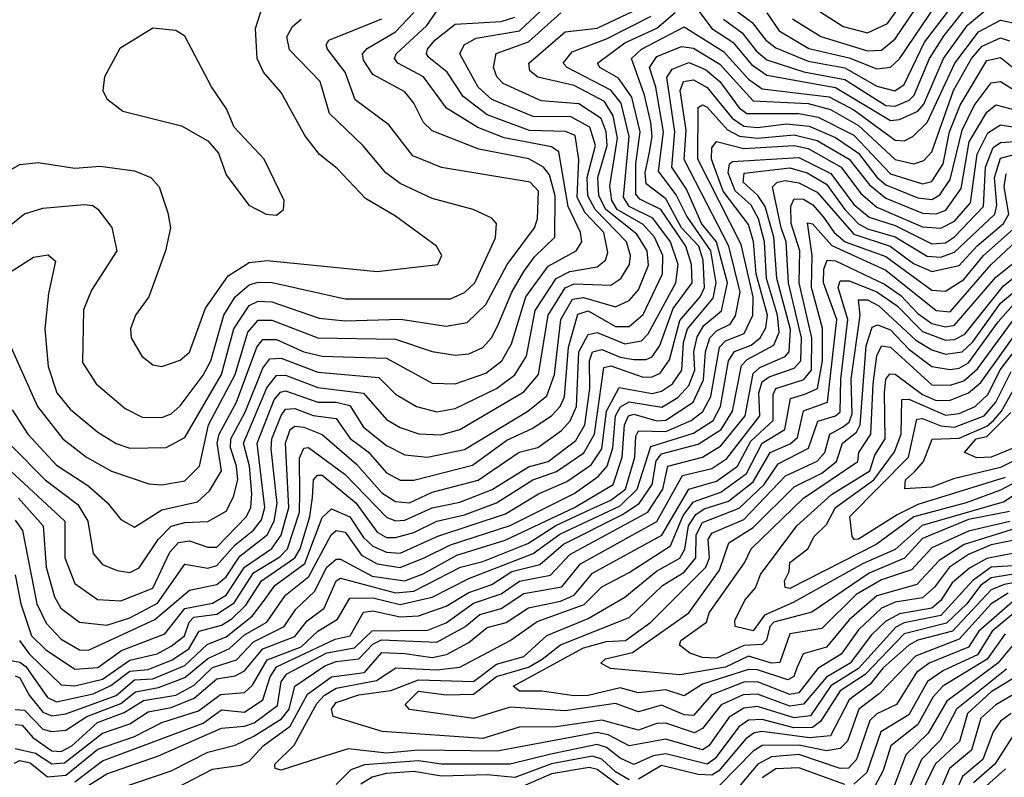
# Model space of a CAD drawing. Extents: x 1308313 to 1441400, y 959662 to 1036319.
# Tile 565 of 656: x 1413585 to 1415733, y 979676 to 981330. Entities that reach past the tile are written whole.
import ezdxf

# ---------------------------------------------------------------- set-up
doc = ezdxf.new("R2010")
doc.units = 0

msp = doc.modelspace()

# ---------------------------------------------------------------- linework, layer by layer
at = {"layer": '0CON10XD'}
for points in [[(1415271.2, 981331.2), (1415333.1, 981293.1), (1415435, 981261.7), (1415465, 981263.2), (1415495, 981288.1), (1415641.8, 981505)], [(1415214.9, 981344.9), (1415241.7, 981305), (1415306.6, 981266.6), (1415395, 981246.4), (1415455, 981222.4), (1415485, 981225.9), (1415505, 981244.5), (1415666.2, 981483.8)], [(1415148.7, 981348.7), (1415183.3, 981323.3), (1415212.8, 981285), (1415235, 981268.4), (1415305, 981238.8), (1415385, 981224.3), (1415455, 981184.3), (1415494.4, 981174.4), (1415515, 981187.8), (1415559.5, 981280.5), (1415677.1, 981435)], [(1415310.4, 981360.4), (1415381.7, 981315), (1415435, 981300.7), (1415478.5, 981321.5), (1415566.7, 981445)], [(1413565, 980344.3), (1413683.4, 980235), (1413683.1, 980155), (1413705, 980099.3), (1413754.4, 980064.4), (1413805, 980061.5), (1413875, 980088.9), (1413912.3, 980167.7), (1413931.2, 980188.8), (1413955, 980192.4), (1413995, 980178.5), (1414015, 980178), (1414079.5, 980245), (1414089.1, 980265), (1414091.2, 980295), (1414086.2, 980355), (1414072.7, 980405), (1414123.6, 980526.4), (1414145, 980552.9), (1414165, 980553.8), (1414235, 980526.6), (1414334.6, 980514.6), (1414385, 980457.2), (1414415, 980439.3), (1414455.8, 980425.8), (1414503.6, 980423.6), (1414544.9, 980435.1), (1414685, 980517.5), (1414716.5, 980555), (1414737.7, 980685), (1414775, 980744.7), (1414795, 980753.1), (1414875, 980750.1), (1414896.2, 980765), (1414915.4, 980795), (1414917.6, 980815), (1414908.8, 980845), (1414840.2, 980915), (1414824.6, 980945), (1414822.9, 980985), (1414841.3, 981055), (1414829.1, 981095), (1414787.5, 981117.5), (1414705, 981118.2), (1414615, 981155.6), (1414585, 981182.6), (1414544.8, 981255), (1414554.7, 981275), (1414580.4, 981289.6), (1414675, 981305.3), (1414755, 981380.8)], [(1413560.6, 980999.4), (1413585, 981013.8), (1413625, 981018.1), (1413705, 981005.2), (1413760.1, 981010.1), (1413835, 980999.8), (1413871.1, 980985), (1413888.9, 980965), (1413907.8, 980907.8), (1413914, 980875), (1413903.1, 980825), (1413866.7, 980725), (1413837.5, 980685), (1413826.2, 980655), (1413827.9, 980635), (1413850.9, 980595), (1413875, 980576.2), (1413895, 980572.7), (1413935, 980586.6), (1413955, 980603.9), (1413990, 980700), (1414039.6, 980770.4), (1414085, 980799.9), (1414125, 980804.3), (1414365, 980780.2), (1414496.9, 980795), (1414505.6, 980815), (1414494.3, 980835), (1414405, 980900.8), (1414339.2, 980939.2), (1414277.2, 981005), (1414239.1, 981035), (1414206.6, 981076.6), (1414155, 981170.9), (1414117, 981215), (1414103.1, 981245), (1414099.5, 981310.5), (1414113.8, 981356.2)], [(1413565, 980615.8), (1413623.3, 980485), (1413679, 980415), (1413730.5, 980375), (1413785, 980344.5), (1413866.3, 980316.3), (1413895, 980314.1), (1413945, 980323.3), (1413977.3, 980355), (1413996.6, 980445), (1414054.6, 980555), (1414082.2, 980647.8), (1414105, 980674), (1414135, 980673.6), (1414235, 980635.3), (1414405, 980632.4), (1414485, 980605.2), (1414535, 980597.2), (1414565, 980600.5), (1414595, 980614.1), (1414614.5, 980635), (1414627.8, 980662.2), (1414658.4, 980735), (1414685, 980780.3), (1414708, 980812), (1414752.6, 980855), (1414753.5, 980945), (1414740.7, 980990.7), (1414727.4, 981007.4), (1414695.6, 981025.6), (1414586.9, 981046.9), (1414485, 981087), (1414465.9, 981105), (1414445, 981147.1), (1414425, 981172.2), (1414355, 981209.6), (1414335, 981241.1), (1414333, 981255), (1414343.1, 981266.9), (1414405, 981302.9), (1414444.4, 981345)], [(1413568.4, 980478.4), (1413602, 980425), (1413665, 980357.6), (1413733, 980313), (1413775.6, 980275.6), (1413805, 980238.7), (1413835, 980222.2), (1413895, 980260.1), (1413972.4, 980277.6), (1413998.8, 980301.2), (1414025.1, 980345), (1414015.8, 980405), (1414019.7, 980425), (1414057.4, 980495), (1414102.2, 980615), (1414115, 980631.6), (1414145, 980631.8), (1414204.9, 980604.9), (1414245, 980594.9), (1414385, 980590.7), (1414485, 980536.6), (1414535, 980534.6), (1414602, 980558), (1414637.1, 980585), (1414657.7, 980622.3), (1414689.1, 980725), (1414738.2, 980791.8), (1414799, 980825), (1414811.6, 980845), (1414808.6, 980865), (1414781.7, 980921.8), (1414760.9, 981040.9), (1414745, 981052.3), (1414642, 981072), (1414584.5, 981094.5), (1414516.2, 981136.2), (1414465.8, 981205), (1414410, 981235), (1414402.6, 981245), (1414406.1, 981255), (1414473.3, 981316.7), (1414506, 981364)], [(1413575, 980237), (1413590.6, 980215), (1413622.2, 980055), (1413642.1, 980012.2), (1413675, 979977.6), (1413715, 979954.4), (1413735, 979953.4), (1413879.8, 980020.2), (1413955, 980084.7), (1414015, 980097), (1414035, 980113.6), (1414065, 980158.9), (1414124.5, 980205), (1414139.9, 980235), (1414146.4, 980273.6), (1414133.2, 980393.2), (1414134.8, 980415), (1414155, 980465.8), (1414165, 980479.5), (1414185, 980481.3), (1414225, 980466), (1414275, 980459.1), (1414305.7, 980415.7), (1414345, 980386.1), (1414385, 980340.4), (1414415, 980324.9), (1414445, 980324.4), (1414573, 980357), (1414648, 980412), (1414702.8, 980437.2), (1414745.1, 980465), (1414763.8, 980485), (1414773.2, 980506.8), (1414782, 980615), (1414802.8, 980687.2), (1414825, 980694.2), (1414885, 980659.7), (1414915, 980660.2), (1414945, 980685.8), (1414987.6, 980775), (1414988.5, 980815), (1414970, 980855), (1414945, 980882.7), (1414888.7, 980915), (1414877.2, 980935), (1414872.8, 980967.2), (1414889, 981071), (1414879.9, 981119.9), (1414860.7, 981150.7), (1414795, 981185.8), (1414715, 981204.1), (1414697.8, 981217.8), (1414696, 981235), (1414775, 981302.9), (1414845, 981311.3), (1414949.3, 981360.7)], [(1413582, 980285), (1413635.8, 980225), (1413642.5, 980135), (1413660.3, 980070.3), (1413674.5, 980045), (1413715, 980014.3), (1413775, 980008), (1413825, 980024.2), (1413885, 980056), (1413945, 980141.6), (1413995, 980132.8), (1414015, 980138.1), (1414055, 980183.8), (1414095, 980215.5), (1414112.2, 980237.8), (1414119.5, 980265), (1414103, 980405), (1414140.1, 980499.9), (1414153.6, 980516.4), (1414165, 980519.6), (1414235, 980494.5), (1414275, 980494.5), (1414305, 980487.2), (1414335, 980440), (1414385, 980400.3), (1414425, 980379.6), (1414474.9, 980374.9), (1414555, 980391.3), (1414693.8, 980475), (1414735, 980508.8), (1414751.4, 980555), (1414765.2, 980675), (1414790.7, 980719.3), (1414815, 980723.5), (1414885, 980703.2), (1414915, 980716.4), (1414935, 980740.2), (1414956.5, 980793.5), (1414954, 980825), (1414931.4, 980861.4), (1414863.6, 980915), (1414848.2, 980945), (1414846.2, 980985), (1414866.6, 981055), (1414864.2, 981085), (1414853.8, 981113.8), (1414805, 981145.8), (1414722.4, 981152.4), (1414640, 981190), (1414625.7, 981205), (1414618.4, 981225), (1414624.5, 981255.5), (1414695, 981281.3), (1414765.4, 981344.6)], [(1413584.1, 979975), (1413605, 979945.5), (1413675, 979878.2), (1413705, 979875.4), (1413765, 979890.4), (1413825, 979931.7), (1413884.3, 979945.7), (1413915, 979962.1), (1413944.1, 979985), (1413954.1, 980015), (1413964.5, 980025.5), (1414015, 980032.2), (1414052.9, 980057.1), (1414095, 980122.1), (1414152.4, 980157.6), (1414169.1, 980175), (1414195.5, 980255), (1414196.2, 980296.2), (1414195, 980372.5), (1414205, 980394.4), (1414215, 980396.1), (1414295, 980336.8), (1414385, 980243.5), (1414405, 980235.5), (1414425, 980237.3), (1414485, 980264.1), (1414545, 980276.8), (1414615.9, 980304), (1414695, 980353.4), (1414738.1, 980365), (1414798.5, 980411.5), (1414818.1, 980445), (1414829, 980525), (1414828, 980585), (1414834.7, 980605), (1414855, 980610.1), (1414895, 980592.9), (1414925, 980587.9), (1414952, 980588), (1414965, 980594.1), (1414981.4, 980618.6), (1415011, 980699), (1415051.8, 980755), (1415051, 980795), (1415038.1, 980835), (1414983.5, 980915), (1414937.8, 980937.8), (1414928.9, 980948.9), (1414929.1, 981015), (1414938.9, 981085), (1414920.7, 981160.7), (1414891.7, 981201.6), (1414850.5, 981225), (1414845.9, 981235), (1414905, 981279.4), (1414975, 981310.8), (1415015, 981345.5)], [(1415065, 981350.7), (1415095, 981310.3), (1415140.7, 981280.7), (1415181.5, 981231.5), (1415215, 981208.3), (1415365, 981181.5), (1415485, 981109.3), (1415505, 981111.5), (1415545, 981130.2), (1415557.7, 981145), (1415600.8, 981245), (1415652.7, 981317.3), (1415705, 981360.5)], [(1415120.8, 981330.7), (1415161.1, 981301.1), (1415191.7, 981261.7), (1415215, 981242.3), (1415296.1, 981216.1), (1415385, 981199), (1415475, 981142.4), (1415495, 981140.6), (1415525.9, 981154.1), (1415536.9, 981165), (1415570.2, 981245), (1415601.9, 981295), (1415645, 981348.9)], [(1413482.9, 980817.1), (1413595, 980905.7), (1413635, 980918.3), (1413725, 980926.3), (1413743.9, 980923.9), (1413755, 980915.7), (1413786, 980876), (1413796.6, 980825), (1413741.1, 980738.9), (1413723.6, 980696.4), (1413721.7, 980581.7), (1413751.2, 980535), (1413815, 980480.8), (1413852, 980462), (1413895, 980461.2), (1413915, 980469), (1413935, 980486.8), (1413985, 980554.1), (1414001.5, 980585), (1414029.9, 980685), (1414055.1, 980724.9), (1414085, 980751), (1414105, 980757), (1414135.7, 980755.7), (1414295, 980720.7), (1414525, 980720.2), (1414555, 980734.1), (1414578.1, 980755), (1414623.3, 980853.3), (1414625.3, 980885), (1414615, 980896.7), (1414574.3, 980915), (1414485, 980939.4), (1414415, 980972), (1414383.8, 980995), (1414334.3, 981054.3), (1414260.6, 981125), (1414240, 981195), (1414173.4, 981263.5), (1414167.5, 981292.5), (1414179.6, 981315), (1414199.2, 981330.8)], [(1413565, 980400.9), (1413640.3, 980325), (1413711.2, 980271.2), (1413733, 980235), (1413744.6, 980164.6), (1413765, 980140.2), (1413797.2, 980127.2), (1413825, 980123.3), (1413845, 980133.3), (1413886.6, 980195), (1413915, 980224), (1413945, 980232.1), (1413995, 980234.5), (1414035, 980256.7), (1414051.5, 980288.5), (1414060.3, 980325), (1414058, 980355), (1414044.4, 980395), (1414045.4, 980415), (1414076.7, 980473.3), (1414115, 980569.3), (1414130.6, 980589.4), (1414155, 980590.5), (1414235, 980560.4), (1414368.7, 980548.7), (1414405, 980512.2), (1414450.8, 980485), (1414495, 980473.7), (1414535, 980481), (1414625, 980524.5), (1414665.5, 980554.5), (1414690.5, 980595), (1414709.3, 980695), (1414755, 980764.6), (1414785, 980779.7), (1414845, 980790.1), (1414863, 980805), (1414868.4, 980821.6), (1414859.7, 980865), (1414818.3, 980908.3), (1414801.4, 980941.4), (1414804.7, 981024.7), (1414796.7, 981076.7), (1414775.5, 981085.5), (1414697.5, 981087.5), (1414605, 981121.6), (1414552.2, 981162.2), (1414517.4, 981215), (1414477.4, 981247.4), (1414472.1, 981255), (1414474.6, 981265), (1414490.6, 981285), (1414535, 981319.6), (1414635, 981325.4), (1414665.1, 981334.9)], [(1413565, 979930.9), (1413585, 979927.5), (1413598.2, 979918.2), (1413645, 979850.5), (1413665, 979840.8), (1413745, 979858), (1413783.2, 979876.8), (1413825, 979907.4), (1413865, 979911.7), (1413917.2, 979932.8), (1413953.4, 979956.6), (1413976, 979995), (1414025, 980008.4), (1414047.7, 980022.3), (1414078.1, 980051.9), (1414112.4, 980105), (1414184.9, 980155.1), (1414196.3, 980175), (1414217.4, 980245), (1414223.3, 980286.7), (1414225.7, 980325), (1414234.3, 980335.7), (1414245, 980335.3), (1414318.4, 980275), (1414365, 980210.8), (1414385, 980199.6), (1414405, 980199.1), (1414445, 980210.7), (1414495, 980234.9), (1414555, 980249.2), (1414625, 980275.1), (1414704.4, 980325.6), (1414756.4, 980343.6), (1414816, 980384), (1414839, 980425), (1414859.3, 980570.7), (1414875, 980573.9), (1414945, 980549.6), (1414965, 980549.8), (1414982.2, 980557.8), (1415002.5, 980587.5), (1415025, 980672.9), (1415069.6, 980725), (1415079.4, 980745), (1415076.4, 980805), (1415066.4, 980835), (1415029.2, 980875), (1414995, 980938.7), (1414951.6, 980971.5), (1414949.9, 980995), (1414959.2, 981040.8), (1414964.8, 981075), (1414961.7, 981105), (1414948.3, 981165), (1414919.7, 981245), (1414941.3, 981265), (1415035, 981314.3), (1415120.4, 981260.4), (1415175, 981200.1), (1415205, 981178.5), (1415351.3, 981161.3), (1415405, 981133), (1415495, 981066.8), (1415515, 981065.4), (1415533.5, 981075), (1415565, 981105.1), (1415625.7, 981235), (1415677.1, 981302.9), (1415725, 981328.6), (1415752.9, 981322.9)], [(1413575, 980118), (1413586.8, 980055), (1413610.6, 979985), (1413640.7, 979955), (1413705, 979912.4), (1413755, 979915.5), (1413807, 979953), (1413901, 979989), (1413945.2, 980044.8), (1414005, 980056.4), (1414035, 980073.6), (1414075.2, 980134.8), (1414135, 980175.8), (1414155.5, 980204.5), (1414171.8, 980265), (1414164.6, 980405), (1414175, 980434.8), (1414185, 980442.2), (1414205, 980440.5), (1414244.5, 980424.5), (1414319.8, 980359.8), (1414375, 980296.9), (1414405, 980278), (1414435, 980275.1), (1414485, 980298.2), (1414585, 980324.7), (1414674.4, 980385.6), (1414715, 980396.1), (1414767.1, 980432.8), (1414786.2, 980453.8), (1414800, 980485), (1414805, 980604.9), (1414825, 980642.7), (1414845, 980647.2), (1414905, 980622.1), (1414941.4, 980628.6), (1414956.3, 980643.7), (1415016.6, 980755), (1415021.9, 980795), (1415004.6, 980845), (1414966.6, 980896.6), (1414915, 980921.7), (1414902.1, 980942.1), (1414914.4, 981075), (1414897.3, 981147.3), (1414875, 981176), (1414779.6, 981225), (1414770.8, 981235), (1414790.6, 981259.4), (1414865, 981287.9), (1414962.5, 981337.5)], [(1414238.3, 980678.3), (1414295, 980672.3), (1414415.7, 980675.7), (1414515, 980660.6), (1414561.3, 980668.7), (1414601.9, 980708.1), (1414648.3, 980795), (1414708, 980875), (1414714.5, 980895), (1414716.6, 980955), (1414698.4, 980975), (1414505, 981007.2), (1414442.2, 981032.2), (1414389.9, 981099.9), (1414316.4, 981155), (1414294.9, 981214.9), (1414256.6, 981265), (1414253.5, 981275), (1414258.9, 981285), (1414375, 981331.4)], [(1414145, 980902.9), (1414160, 980915), (1414162, 980935), (1414117.8, 981025), (1414052.5, 981095), (1414035.6, 981135), (1414002.9, 981182.9), (1413945, 981293.3), (1413925, 981306), (1413875, 981311.2), (1413803, 981267), (1413770, 981205), (1413766, 981175), (1413775, 981156.7), (1413809.7, 981129.7), (1413937.7, 981097.7), (1413995.5, 981065.5), (1414018.5, 981038.5), (1414035, 980991.2), (1414084.5, 980924.5), (1414122.5, 980905), (1414145, 980902.9)], [(1413575, 979897.8), (1413585, 979893.5), (1413605.1, 979855), (1413635, 979818.6), (1413655, 979810.3), (1413685, 979814.8), (1413795, 979854.6), (1413835, 979888.8), (1413875, 979891.1), (1413945, 979919.9), (1413993.8, 979966.2), (1414035, 979982.8), (1414092.1, 980027.9), (1414118.1, 980061.9), (1414141.6, 980095), (1414207, 980143), (1414245, 980243.4), (1414265, 980262.2), (1414305, 980244.9), (1414335, 980199.5), (1414355, 980180.6), (1414385, 980167.4), (1414415, 980165.6), (1414497.4, 980202.6), (1414645, 980250.9), (1414717.1, 980295), (1414778.5, 980321.5), (1414831.7, 980358.3), (1414855, 980392.7), (1414865.1, 980475), (1414893, 980527), (1414965, 980513.5), (1414985, 980518.7), (1415009.5, 980535), (1415029.7, 980565), (1415033.3, 980625), (1415042.1, 980655), (1415098.3, 980721.7), (1415104.8, 980755), (1415093.2, 980825), (1415040.5, 980900.5), (1415017.1, 980947.1), (1414978.7, 980998.7), (1414989.3, 981085), (1414972.6, 981182.6), (1414959.1, 981225), (1414975, 981248.9), (1415028.7, 981271.3), (1415055, 981267.4), (1415112.7, 981232.7), (1415185, 981152.8), (1415305, 981146.6), (1415353.8, 981133.8), (1415415, 981098.3), (1415495, 981024.1), (1415535.8, 981015), (1415557.8, 981022.2), (1415575, 981041.1), (1415622.8, 981175), (1415662.1, 981245), (1415685, 981272), (1415725, 981290), (1415745, 981283.3)], [(1413575, 979823.9), (1413595, 979822.7), (1413635, 979780.8), (1413655, 979775.7), (1413685, 979778.7), (1413731.1, 979808.9), (1413805, 979837.3), (1413837.3, 979862.7), (1413887.6, 979872.4), (1413945, 979893.8), (1413995, 979935.5), (1414042.5, 979957.5), (1414075, 979986.9), (1414123.7, 980015), (1414165, 980073.9), (1414215.4, 980114.6), (1414264.2, 980205), (1414275, 980214.4), (1414295, 980211.3), (1414330.8, 980160.8), (1414365, 980141.9), (1414415, 980133.7), (1414467.3, 980155), (1414525, 980183.2), (1414655, 980225.4), (1414795, 980295.4), (1414847.2, 980332.8), (1414866.8, 980355), (1414878.9, 980395), (1414884.6, 980465), (1414895.5, 980484.5), (1414915, 980495.2), (1414986.2, 980483.8), (1415021.2, 980505), (1415045, 980531.2), (1415058.1, 980565), (1415055.8, 980605), (1415062.9, 980637.1), (1415077.7, 980662.3), (1415116.2, 980693.8), (1415129, 980755), (1415105.3, 980845), (1415072.3, 980885), (1415039.5, 980959.5), (1415007.9, 981007.9), (1415014.1, 981085), (1414997, 981203.1), (1415008.4, 981221.5), (1415045, 981236.1), (1415081.2, 981221.2), (1415112.3, 981195), (1415155, 981137.3), (1415171.2, 981125), (1415285, 981124.7), (1415326.9, 981116.9), (1415405, 981077.3), (1415485, 980993.3), (1415555, 980971.4), (1415575, 980976.6), (1415599.9, 981015), (1415613.7, 981085), (1415637, 981143), (1415695, 981240.3), (1415725, 981246.8), (1415765, 981215.1)], [(1413575, 979791.1), (1413590.1, 979790.1), (1413612.9, 979762.9), (1413655, 979734), (1413675, 979732.2), (1413698, 979745), (1413754.1, 979795.9), (1413812.6, 979817.4), (1413855, 979843.9), (1413925, 979855.6), (1413965, 979877.1), (1414005, 979915.8), (1414057.6, 979932.4), (1414095, 979972.1), (1414161.6, 980005), (1414187.1, 980042.8), (1414228.2, 980081.8), (1414255, 980134.6), (1414275, 980152.3), (1414285, 980152.2), (1414353.5, 980115), (1414425, 980105.1), (1414465, 980119.9), (1414538.8, 980161.2), (1414643.8, 980193.8), (1414795.7, 980265), (1414879.5, 980315), (1414899.2, 980375), (1414904.8, 980445.2), (1414913.2, 980465), (1414925, 980468.8), (1414975, 980454.4), (1414995, 980455.6), (1415054.5, 980495), (1415076.8, 980543.2), (1415081.2, 980605), (1415090.5, 980635), (1415105, 980650.5), (1415134.9, 980665.1), (1415146.6, 980683.4), (1415156.8, 980735), (1415132.5, 980835), (1415034.6, 981024.6), (1415038.8, 981088.8), (1415026.1, 981175), (1415033, 981195), (1415055, 981198.6), (1415085, 981181.4), (1415139.7, 981115), (1415165, 981097.4), (1415194.6, 981094.6), (1415257.8, 981102.2), (1415307.2, 981097.2), (1415365, 981072.3), (1415415, 981038.6), (1415455, 980986.2), (1415475, 980969.5), (1415545, 980940.8), (1415575, 980937.2), (1415592.7, 980947.3), (1415615, 980980.6), (1415641.2, 981088.8), (1415667.8, 981142.2), (1415705, 981191.5), (1415725, 981194.4), (1415765, 981169.9)], [(1413575, 979738.7), (1413619, 979729), (1413655, 979705.8), (1413682.5, 979707.5), (1413765, 979772.6), (1413825, 979792.6), (1413865, 979819.1), (1413915, 979828.6), (1413965, 979848.9), (1414015, 979890.7), (1414055, 979897.3), (1414075, 979908.8), (1414115, 979956.8), (1414185, 979983.7), (1414212.2, 980017.8), (1414249.4, 980045), (1414274.9, 980105), (1414285, 980110.8), (1414405, 980078.7), (1414445, 980082.2), (1414546.3, 980135), (1414595, 980146.9), (1414693.4, 980186.6), (1414754.3, 980225.7), (1414829.4, 980260.6), (1414875, 980280.6), (1414906.6, 980305), (1414927, 980375), (1414929.1, 980420.9), (1414935, 980432.6), (1414995, 980430.5), (1415049.7, 980455), (1415075.7, 980474.3), (1415093, 980507), (1415111.5, 980615), (1415125, 980628.5), (1415165.5, 980644.5), (1415184.3, 980685), (1415185.3, 980724.7), (1415158.9, 980838.9), (1415064.5, 981025), (1415065, 981138.2), (1415075, 981144.1), (1415085, 981138.6), (1415129.5, 981089.5), (1415155.2, 981075.2), (1415195, 981071.3), (1415275, 981078.6), (1415325, 981065.6), (1415394.9, 981025), (1415439.1, 980969.1), (1415475, 980940.1), (1415555, 980907.1), (1415585, 980906), (1415606, 980914), (1415639, 980961), (1415656.7, 981063.3), (1415695, 981127.8), (1415715, 981143.7), (1415765, 981130.3)], [(1413573.4, 979706.6), (1413585, 979712.6), (1413607.3, 979707.3), (1413645, 979677.1), (1413685, 979681.1), (1413755, 979737.3), (1413835, 979765.2), (1413894.4, 979795.6), (1413975, 979821.4), (1414022.9, 979857.1), (1414075, 979860.8), (1414092.5, 979877.5), (1414125, 979932.8), (1414198.9, 979961.1), (1414234.9, 979995.1), (1414278.5, 980021.5), (1414305, 980066.7), (1414355, 980067.8), (1414415, 980053.3), (1414485, 980069), (1414565, 980109.9), (1414705, 980164.5), (1414763.3, 980206.7), (1414895, 980268.6), (1414931.9, 980305), (1414962.1, 980398), (1415055, 980427.4), (1415097.9, 980455), (1415114.1, 980485), (1415131.7, 980585), (1415144.9, 980605.1), (1415180.6, 980619.4), (1415200.3, 980635), (1415213.1, 980656.9), (1415216.4, 980685), (1415191.8, 980775), (1415186.2, 980845), (1415175, 980882.7), (1415120.1, 980955), (1415094.6, 981025), (1415095, 981050), (1415105, 981063.8), (1415165, 981048.3), (1415274.9, 981054.9), (1415305, 981048.4), (1415377.5, 981007.5), (1415420.3, 980950.3), (1415455, 980920.2), (1415555, 980877.4), (1415595, 980874.5), (1415625, 980890), (1415659.8, 980930.2), (1415674.2, 981035.8), (1415697.7, 981082.3), (1415725, 981100.4), (1415765, 981093.9)], [(1413705, 979666.3), (1413765, 979712.1), (1413985, 979794), (1414025, 979823.1), (1414075, 979818.2), (1414115.3, 979845), (1414131.4, 979895), (1414145, 979917), (1414272.7, 979977.3), (1414305.9, 979985), (1414335, 980036.4), (1414355, 980039.2), (1414415, 980026.5), (1414455, 980028.8), (1414515, 980049.3), (1414565, 980079.7), (1414615, 980097.1), (1414658.7, 980125), (1414719.5, 980140.5), (1414771.2, 980185), (1414900.2, 980249.8), (1414936.2, 980273.8), (1414964.5, 980315), (1414973.3, 980366.7), (1414985, 980381.7), (1415065, 980402.8), (1415115.7, 980435), (1415140.4, 980475), (1415159.8, 980575), (1415172.3, 980587.7), (1415230.5, 980619.5), (1415242.3, 980647.7), (1415238.4, 980685), (1415214.6, 980765), (1415209.7, 980845), (1415197.1, 980895), (1415180.8, 980925), (1415145.9, 980955.9), (1415131, 980995), (1415133.8, 981015), (1415140.1, 981019.9), (1415285, 981029.1), (1415355, 980994.1), (1415405, 980926.2), (1415438.6, 980898.6), (1415495, 980880.7), (1415575, 980840.5), (1415605, 980842.6), (1415625, 980855.9), (1415688.3, 980921.7), (1415692.5, 981007.5), (1415709.2, 981050.8), (1415725, 981061.5), (1415775, 981064.9)], [(1414635, 980076.7), (1414675, 980104.2), (1414742.7, 980117.3), (1414785, 980162.3), (1414955.1, 980254.9), (1414988.3, 980305), (1414999.4, 980355), (1415075, 980374.9), (1415115, 980399.3), (1415167.7, 980465), (1415185, 980557.5), (1415199.8, 980570.2), (1415255, 980594.5), (1415263.5, 980605), (1415266.4, 980653.6), (1415237.1, 980765), (1415230.7, 980855), (1415211.5, 980921.5), (1415195.8, 980945.8), (1415163.2, 980975), (1415165.3, 980994.7), (1415265, 981005.9), (1415303, 980995), (1415345, 980970.4), (1415385.2, 980915.2), (1415415, 980884.3), (1415435, 980872.9), (1415495, 980856), (1415565, 980813.7), (1415595, 980811.6), (1415625, 980822.2), (1415712.8, 980905), (1415717.3, 980925), (1415712.1, 980985), (1415725, 981027.4), (1415785, 981043.6)], [(1415246.4, 980875), (1415227.7, 980965), (1415237.5, 980975), (1415255, 980978.5), (1415285, 980973.2), (1415325, 980952.9), (1415405, 980861.5), (1415484.3, 980835), (1415535, 980797.3), (1415575, 980779.9), (1415635, 980793.2), (1415673.8, 980836.2), (1415731.6, 980885), (1415743.6, 980905), (1415733.2, 980965), (1415737.1, 980992.9)], [(1413854.3, 979615), (1414005, 979693.9), (1414067.1, 979702.9), (1414085, 979711.1), (1414115.9, 979745), (1414175, 979787.7), (1414212.5, 979857.5), (1414265, 979895.4), (1414337.2, 979905), (1414375, 979948.6), (1414425, 979946.4), (1414485, 979937.8), (1414516, 979944), (1414565, 979970.5), (1414605, 980002.9), (1414646.4, 980013.6), (1414695, 980046.3), (1414765, 980060.8), (1414795, 980073.3), (1414835, 980121.5), (1414985.7, 980204.3), (1415045, 980305.3), (1415105, 980322.1), (1415150.8, 980355), (1415180.2, 980409.8), (1415228.8, 980455), (1415228.6, 980511.4), (1415235, 980524.5), (1415296, 980544), (1415312.3, 980565), (1415313.1, 980635), (1415286, 980755), (1415287, 980825), (1415268.2, 980885), (1415267.2, 980922.8), (1415275, 980938.8), (1415295, 980938), (1415315.8, 980925.8), (1415338.7, 980898.7), (1415362.1, 980865), (1415386.4, 980845), (1415475, 980812.4), (1415575, 980739.1), (1415605, 980737.3), (1415645, 980762.6), (1415687.6, 980815), (1415766, 980884)], [(1413765, 979639.2), (1413915, 979690.4), (1413995, 979730.7), (1414055, 979746.5), (1414095.5, 979765.5), (1414156.2, 979803.8), (1414172.3, 979825), (1414185.2, 979874.8), (1414250.7, 979919.3), (1414275, 979928.9), (1414325, 979934.5), (1414355, 979966.5), (1414373.8, 979976.2), (1414495, 979971.2), (1414555.7, 980004.4), (1414588.6, 980031.4), (1414635, 980044.6), (1414685, 980077.2), (1414768, 980092), (1414808.3, 980141.7), (1414975, 980234.3), (1415031, 980335), (1415095, 980349.9), (1415127.8, 980372.2), (1415199.5, 980465), (1415197.9, 980515), (1415205, 980539.3), (1415219.9, 980550.1), (1415275, 980569.1), (1415289.5, 980585), (1415290.8, 980635), (1415262.7, 980755), (1415257.3, 980845), (1415246.4, 980875)], [(1415765, 980138.6), (1415705, 980134.7), (1415664.6, 980105.4), (1415595, 980029.5), (1415515, 980012.9), (1415496.6, 980003.4), (1415415, 979913.7), (1415355, 979875.6), (1415310.1, 979809.9), (1415275, 979805.8), (1415195, 979830.7), (1415165, 979826.9), (1415132.7, 979807.3), (1415088.4, 979745), (1415075, 979735.9), (1414995, 979759), (1414915, 979744.9), (1414868.5, 979768.5), (1414845, 979773.6), (1414626.8, 979733.1), (1414455, 979735.3), (1414385, 979728.6), (1414301.6, 979738.4), (1414238.9, 979718.9), (1414155, 979692), (1414142.4, 979695), (1414141.1, 979705), (1414183.8, 979746.2), (1414232.8, 979837.2), (1414249.7, 979855), (1414275, 979870.6), (1414363, 979887), (1414405.1, 979914.9), (1414495, 979910.3), (1414545, 979916.6), (1414655, 979974.6), (1414713.8, 980016.2), (1414816.8, 980053.2), (1414855, 980092), (1414915, 980123.1), (1415005, 980181.6), (1415032.7, 980247.3), (1415055, 980277.4), (1415115, 980298.7), (1415170.8, 980339.2), (1415204.9, 980405), (1415254.7, 980435.3), (1415267.1, 980502.9), (1415297.8, 980512.2), (1415325.7, 980524.3), (1415336.6, 980585), (1415336.6, 980656.6), (1415312.9, 980745), (1415314.4, 980815), (1415303.6, 980886.4), (1415315, 980884.1), (1415356.7, 980836.7), (1415475, 980782.6), (1415584.8, 980695), (1415615, 980691.8), (1415704.8, 980795.2), (1415790.2, 980875)], [(1413541.4, 980765), (1413615, 980811.6), (1413646.7, 980816.7), (1413662.9, 980802.9), (1413647.7, 980732.3), (1413639.6, 980655), (1413647, 980573), (1413665.5, 980515), (1413695, 980479.6), (1413755, 980429.6), (1413795, 980404.8), (1413825, 980394.5), (1413904, 980396), (1413945, 980418), (1414024.7, 980555), (1414052.1, 980655), (1414085, 980705.6), (1414105, 980715.3), (1414135, 980714.1), (1414238.3, 980678.3)], [(1415785, 980171.1), (1415695, 980153.8), (1415657.5, 980132.5), (1415619.8, 980100.2), (1415595, 980061.9), (1415575.1, 980045), (1415505, 980032.9), (1415473.9, 980016.1), (1415443.2, 979986.8), (1415397, 979925), (1415345.1, 979894.9), (1415295, 979835.6), (1415265, 979831.3), (1415195, 979857.5), (1415163.7, 979856.3), (1415115.6, 979834.4), (1415075, 979782.6), (1415057, 979773), (1414995, 979794.5), (1414975, 979793.7), (1414935, 979778.9), (1414855, 979801), (1414755, 979786.2), (1414674.5, 979785.5), (1414595, 979761), (1414375.9, 979775.9), (1414269, 979809), (1414265.2, 979825), (1414275, 979839), (1414325, 979855.9), (1414394.2, 979865.8), (1414455, 979888.6), (1414575, 979884.9), (1414625, 979923), (1414685, 979939.6), (1414734.7, 979985.3), (1414825, 980022.4), (1414905, 980069), (1414974.3, 980125.7), (1415025, 980154.3), (1415036.3, 980173.7), (1415044.5, 980225), (1415060.4, 980249.6), (1415078.2, 980261.8), (1415131.1, 980278.9), (1415185, 980321.2), (1415222.7, 980385), (1415266, 980404), (1415282.1, 980417.8), (1415295, 980476.2), (1415347.8, 980495), (1415368, 980675), (1415338.7, 980755), (1415339.2, 980785), (1415346.8, 980805), (1415365, 980803.6), (1415472.2, 980752.2), (1415507.8, 980727.8), (1415545, 980688), (1415575, 980666.5), (1415605, 980658.9), (1415625, 980662.7), (1415715, 980767.4), (1415755, 980799.6)], [(1415795, 980201.5), (1415705, 980183.3), (1415655, 980162.7), (1415613.7, 980135), (1415580.8, 980090.9), (1415555, 980068.1), (1415495, 980058), (1415465, 980045), (1415415, 979997.8), (1415377.5, 979945), (1415326.6, 979913.4), (1415285, 979860.7), (1415265, 979856.5), (1415195, 979884.3), (1415165, 979883.8), (1415094.2, 979855.8), (1415055, 979811.1), (1415035, 979812.7), (1414985, 979833.3), (1414935, 979819.1), (1414885, 979837), (1414775, 979820.8), (1414655, 979829), (1414575, 979804.6), (1414435, 979824.2), (1414425.8, 979835), (1414455, 979863.8), (1414515, 979856.4), (1414575, 979857.4), (1414625, 979896.1), (1414695, 979916.2), (1414725, 979933.6), (1414765, 979964.9), (1414914.4, 980025), (1414987.4, 980095), (1415035, 980123.5), (1415060.4, 980155), (1415060.8, 980205), (1415075, 980232.2), (1415155, 980263.3), (1415209.6, 980315), (1415240.1, 980359.9), (1415305.8, 980394.2), (1415326.5, 980453.5), (1415365, 980464.8), (1415375, 980473.8), (1415376.5, 980545), (1415392.1, 980675), (1415370.7, 980745), (1415375, 980759.4), (1415395, 980759.9), (1415455, 980735.4), (1415499.9, 980705), (1415555, 980649.2), (1415605, 980630), (1415625, 980631.6), (1415646.9, 980643.1), (1415731.4, 980748.6), (1415777.2, 980785)], [(1415782.9, 980227.1), (1415645.7, 980184.3), (1415591, 980149), (1415542.8, 980097.2), (1415455, 980072.1), (1415395, 980019.4), (1415345, 979960.3), (1415294.3, 979945.7), (1415280.9, 979915), (1415274, 979896), (1415261.2, 979888.8), (1415195, 979910.7), (1415175, 979911.6), (1415075, 979879), (1415035, 979853.7), (1414995, 979867), (1414935, 979860.1), (1414895, 979871.2), (1414825, 979854.9), (1414795, 979854), (1414723.9, 979863.9), (1414675, 979863.9), (1414661.7, 979875), (1414815, 979959), (1414865, 979972.4), (1414906.7, 979975), (1414961.9, 980015), (1415082.2, 980135), (1415089.9, 980155), (1415087, 980195), (1415095, 980209), (1415165, 980238.6), (1415255.9, 980334), (1415325, 980366.4), (1415341.5, 980385), (1415352.4, 980425), (1415380.4, 980440.4), (1415395, 980451.3), (1415401, 980469), (1415399.3, 980545), (1415418.6, 980685), (1415415, 980718), (1415435, 980718.2), (1415459.7, 980705), (1415540.3, 980630.3), (1415575, 980608.8), (1415605, 980599.7), (1415641.5, 980605), (1415665, 980626.5), (1415725, 980711.1), (1415798.2, 980771.8)], [(1415745.3, 980234.7), (1415655, 980213.2), (1415575, 980176.8), (1415530.9, 980129.1), (1415465, 980107), (1415410.2, 980075), (1415335, 980000.9), (1415265, 979989.5), (1415243.7, 979926.3), (1415225, 979924.9), (1415175, 979940.1), (1415125, 979916.6), (1415025, 979899.6), (1414873.9, 979913.9), (1414852.9, 979925), (1414862.7, 979935), (1414921.7, 979948.3), (1415044.9, 980035), (1415111.5, 980128.5), (1415132.3, 980187.7), (1415185, 980221.2), (1415275, 980310.3), (1415335, 980339.5), (1415367.5, 980365), (1415380.1, 980405), (1415410.8, 980429.2), (1415419.1, 980445), (1415431.9, 980618.1), (1415445, 980658.5), (1415456.6, 980663.4), (1415485, 980652.6), (1415525, 980610.5), (1415575, 980572.3), (1415615, 980565.8), (1415635, 980568.8), (1415655, 980580.8), (1415719.9, 980670.1), (1415752.8, 980707.2)], [(1415745, 980255.9), (1415655, 980238.4), (1415555, 980197.5), (1415515.6, 980154.4), (1415438.7, 980121.3), (1415313.5, 980036.5), (1415230.1, 980015), (1415221.5, 980005), (1415214.4, 979975.6), (1415205, 979966.2), (1415165, 979963.4), (1415105, 979936.3), (1415075, 979937.4), (1415047.3, 979947.3), (1415024.2, 979964.2), (1415027.4, 979975), (1415083.3, 980015), (1415089.3, 980035), (1415166.2, 980143.8), (1415180.7, 980175), (1415294.8, 980285.2), (1415413.6, 980365), (1415416, 980385), (1415442, 980425), (1415447, 980535), (1415455, 980596.2), (1415465, 980617.8), (1415485, 980615.1), (1415575, 980532.8), (1415615, 980532), (1415645, 980541.2), (1415675, 980567.5), (1415765, 980690.5)], [(1415819.1, 980335), (1415732.8, 980277.2), (1415554.1, 980225.9), (1415495, 980173.2), (1415425, 980142.4), (1415272.7, 980057.3), (1415209.8, 980030.2), (1415185, 979995.5), (1415146.2, 980005), (1415145, 980018.2), (1415167, 980063), (1415190.6, 980089.4), (1415201.6, 980118.4), (1415280.3, 980225), (1415356.4, 980293.6), (1415439.9, 980345), (1415450.7, 980379.3), (1415473.1, 980415), (1415471.6, 980515), (1415475.1, 980544.9), (1415483.3, 980556.7), (1415495, 980555.9), (1415555, 980511.6), (1415585, 980498.4), (1415615, 980499.4), (1415655.1, 980514.9), (1415682.2, 980537.8), (1415785, 980680.7)], [(1415824, 980355), (1415725, 980302.4), (1415650, 980275), (1415535.6, 980244.4), (1415454, 980184), (1415265, 980087.9), (1415255, 980090), (1415253.6, 980105), (1415263.9, 980125), (1415265.4, 980145), (1415304.8, 980175), (1415318.2, 980201.8), (1415345, 980227.5), (1415365.1, 980265), (1415448.4, 980325), (1415493.7, 980386.3), (1415508, 980425), (1415509.5, 980500.5), (1415525, 980501.3), (1415605, 980466.4), (1415635, 980470.2), (1415669.6, 980485), (1415698, 980512), (1415724.6, 980565.4), (1415801, 980665)], [(1415735, 980330.5), (1415545, 980271.8), (1415499.2, 980249.2), (1415415, 980195.8), (1415405.4, 980195.4), (1415401.7, 980201.7), (1415396, 980245), (1415524.3, 980375), (1415542.6, 980457.4), (1415555, 980459.1), (1415595, 980443.2), (1415625, 980440.1), (1415689.1, 980465), (1415715, 980494.5), (1415748.5, 980561.5)], [(1415845, 980411.8), (1415725, 980352), (1415622.8, 980327.2), (1415575, 980309.1), (1415516, 980306), (1415517.9, 980325), (1415537.3, 980342.7), (1415557, 980365), (1415576, 980414), (1415635, 980416.4), (1415695, 980442.6), (1415710.1, 980455), (1415727.4, 980475), (1415772.2, 980555)], [(1415845, 980432.5), (1415705, 980375.1), (1415673.5, 980373.5), (1415646.5, 980385), (1415672, 980415), (1415695, 980419.9), (1415747.9, 980472.1)], [(1415789, 980125), (1415705, 980111.4), (1415681.6, 980095), (1415651.9, 980055), (1415607.2, 980012.8), (1415515, 979989), (1415429.8, 979900.2), (1415375.5, 979865), (1415332.3, 979797.7), (1415315.1, 979784.9), (1415274.1, 979784.1), (1415205, 979802.3), (1415175, 979801), (1415153.7, 979786.3), (1415102.7, 979717.3), (1415085, 979704.5), (1414995, 979727.5), (1414967.2, 979722.8), (1414925, 979703.8), (1414895, 979717.6), (1414865, 979741.4), (1414845, 979747.8), (1414743.7, 979726.3), (1414655, 979704.6), (1414505, 979704.7), (1414455, 979712.1), (1414336.9, 979703.1), (1414307.3, 979692.7), (1414275, 979660.4)], [(1415786.5, 980106.5), (1415732.8, 980097.2), (1415705, 980085.5), (1415620.3, 979995), (1415545, 979975.3), (1415525, 979964.7), (1415468.7, 979915), (1415440.9, 979879.1), (1415395.1, 979845), (1415353.7, 979766.3), (1415308, 979762), (1415205, 979775.7), (1415187.2, 979772.8), (1415169.6, 979760.3), (1415110.1, 979689.9), (1415095, 979680.8), (1415065, 979682.3), (1414985, 979701.8), (1414935, 979672.3)], [(1413485, 979598.7), (1413585, 979618.9), (1413659.1, 979610.9), (1413775, 979683.6), (1413887.4, 979722.6), (1414025, 979783.4), (1414075, 979787.5), (1414096.2, 979795), (1414147.1, 979832.9), (1414155.4, 979884.6), (1414167.9, 979902.1), (1414255, 979947.6), (1414315, 979958.8), (1414353.9, 979996.1), (1414475, 979997.5), (1414515, 980013.1), (1414575, 980056.1), (1414635, 980076.7)], [(1415741.7, 980078.3), (1415705, 980054.6), (1415635, 979977.7), (1415539.7, 979940.3), (1415461.2, 979858.8), (1415416.1, 979825), (1415391.3, 979755), (1415375, 979738.7), (1415345, 979733.6), (1415285, 979746), (1415205, 979745.2), (1415185, 979733.4), (1415111.7, 979658.3)], [(1415756.4, 980063.5), (1415677.9, 979995), (1415655, 979960.4), (1415569.7, 979925), (1415541.6, 979905), (1415497.8, 979835), (1415455, 979814.7), (1415439.7, 979800.3), (1415410.9, 979715), (1415393.7, 979696.3), (1415375, 979695.1), (1415285, 979725.5), (1415225, 979720.5), (1415195.5, 979704.5), (1415145.1, 979644.9)], [(1415771.5, 980048.5), (1415707, 979995), (1415675, 979943.5), (1415600.5, 979909.5), (1415566, 979885), (1415525, 979812.2), (1415463.9, 979775), (1415433.7, 979686.3), (1415405, 979661.4)], [(1415735, 979989.2), (1415696.3, 979933.7), (1415599.2, 979875), (1415578.3, 979851.7), (1415545, 979791.6), (1415485.8, 979745), (1415469, 979691), (1415450.3, 979655)], [(1415762.8, 979977.2), (1415719.1, 979925), (1415607.7, 979842.3), (1415567.4, 979772.6), (1415518.8, 979725), (1415492.3, 979655)], [(1415737.9, 979912.1), (1415629.1, 979825), (1415593.6, 979756.4), (1415553, 979715), (1415517.4, 979635)], [(1415756.2, 979893.8), (1415705, 979862.3), (1415653.2, 979815), (1415635.6, 979754.4), (1415582.7, 979705), (1415540.8, 979619.2)], [(1415784.6, 979875), (1415715, 979834.5), (1415682.2, 979805), (1415661.6, 979735), (1415613.9, 979695), (1415581.1, 979618.9)], [(1415748.1, 979815), (1415725, 979798.9), (1415709.2, 979775), (1415686.6, 979715), (1415641.9, 979678.1), (1415601.4, 979585)], [(1415752.5, 979767.5), (1415712.7, 979705), (1415666, 979664)], [(1414915, 979670.9), (1414885, 979688.1), (1414855, 979715.4), (1414835, 979722.1), (1414745, 979705.4), (1414665, 979675.5), (1414605, 979681.5), (1414505, 979678.7), (1414445, 979688.7), (1414384.4, 979684.4), (1414353.6, 979676.4), (1414329.1, 979660.9)], [(1414915, 979641.1), (1414845, 979693.4), (1414827.3, 979697.3), (1414745, 979683.8), (1414665, 979648.6)], [(1415385, 979660.5), (1415285, 979697), (1415235, 979694.3), (1415205.1, 979675)], [(1415735.8, 979694.2), (1415688.2, 979651.8)]]:
    msp.add_lwpolyline(points, dxfattribs=at)

doc.saveas('drawing.dxf')
